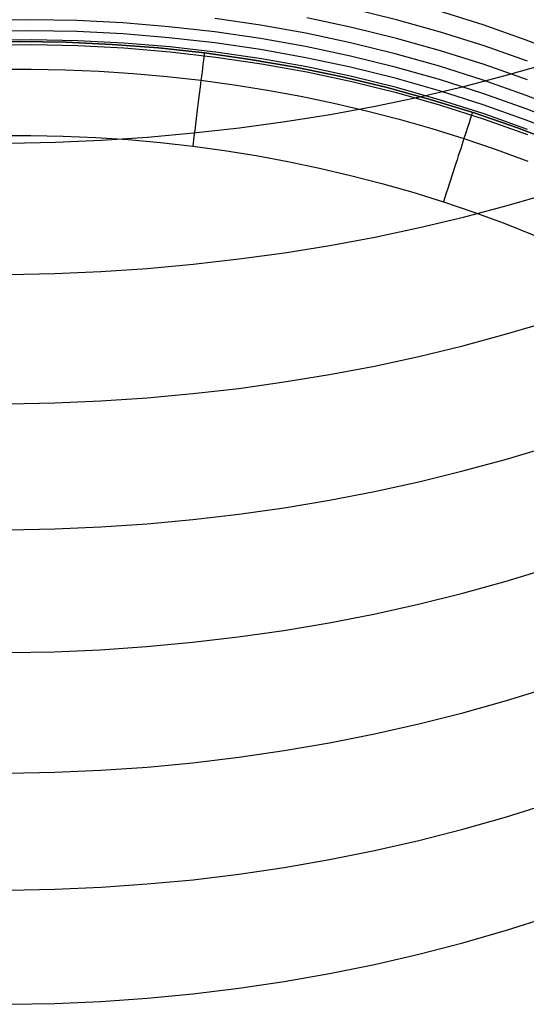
# Model space of a CAD drawing. Extents: x -383 to 1849, y -1185 to -529.
# Tile 447 of 656: x 412 to 417.39, y -1100.33 to -1089.85. Entities that reach past the tile are written whole.
import ezdxf

# ---------------------------------------------------------------- set-up
doc = ezdxf.new("R2010")
doc.units = 0
doc.layers.add('PREDEFINITO', color=7, linetype='CONTINUOUS')

msp = doc.modelspace()

# ---------------------------------------------------------------- linework, layer by layer
at = {"layer": 'PREDEFINITO'}
for p, q in [((416.009, -1089.851, 586.065), (415.534, -1089.735, 586.045)), ((416.931, -1089.905, 587.52), (416.467, -1089.759, 587.494)), ((412.117, -1089.85, 581.494), (411.626, -1089.856, 581.486)), ((412.609, -1089.859, 581.502), (412.117, -1089.85, 581.494)), ((413.099, -1089.884, 581.512), (412.609, -1089.859, 581.502)), ((413.588, -1089.924, 581.522), (413.099, -1089.884, 581.512)), ((414.562, -1089.909, 583.035), (414.077, -1089.838, 583.023)), ((415.533, -1089.932, 584.56), (415.054, -1089.831, 584.544)), ((416.479, -1089.982, 586.086), (416.009, -1089.851, 586.065)), ((412.118, -1089.967, 580.015), (411.627, -1089.972, 580.006)), ((412.61, -1089.976, 580.023), (412.118, -1089.967, 580.015)), ((413.1, -1090.001, 580.032), (412.61, -1089.976, 580.023)), ((414.076, -1089.979, 581.533), (413.588, -1089.924, 581.522)), ((414.561, -1090.05, 581.544), (414.076, -1089.979, 581.533)), ((415.044, -1089.994, 583.049), (414.562, -1089.909, 583.035)), ((415.522, -1090.096, 583.064), (415.044, -1089.994, 583.049)), ((416.008, -1090.048, 584.578), (415.533, -1089.932, 584.56)), ((416.944, -1090.129, 586.109), (416.479, -1089.982, 586.086)), ((417.391, -1090.067, 587.548), (416.931, -1089.905, 587.52)), ((411.508, -1090.089, 575.188), (412, -1090.082, 575.188)), ((411.508, -1090.089, 0.688), (412, -1090.082, 0.688)), ((412, -1090.082, 287.438), (411.508, -1090.089, 287.438)), ((412.127, -1090.064, 578.458), (411.635, -1090.069, 578.45)), ((412, -1090.082, 575.188), (412.493, -1090.089, 575.188)), ((412, -1090.082, 0.688), (412.493, -1090.089, 0.688)), ((412.493, -1090.089, 287.438), (412, -1090.082, 287.438)), ((412.619, -1090.073, 578.467), (412.127, -1090.064, 578.458)), ((412.493, -1090.089, 575.188), (412.985, -1090.112, 575.188)), ((412.493, -1090.089, 0.688), (412.985, -1090.112, 0.688)), ((412.985, -1090.112, 287.438), (412.493, -1090.089, 287.438)), ((413.109, -1090.098, 578.475), (412.619, -1090.073, 578.467)), ((413.589, -1090.041, 580.041), (413.1, -1090.001, 580.032)), ((413.599, -1090.139, 578.483), (413.109, -1090.098, 578.475)), ((414.077, -1090.096, 580.051), (413.589, -1090.041, 580.041)), ((414.562, -1090.167, 580.061), (414.077, -1090.096, 580.051)), ((415.043, -1090.136, 581.557), (414.561, -1090.05, 581.544)), ((415.997, -1090.212, 583.079), (415.522, -1090.096, 583.064)), ((416.478, -1090.18, 584.596), (416.008, -1090.048, 584.578)), ((417.843, -1090.245, 587.577), (417.391, -1090.067, 587.548)), ((411.636, -1090.118, 576.236), (412.128, -1090.113, 576.245)), ((412.128, -1090.113, 576.245), (412.619, -1090.124, 576.252)), ((412.619, -1090.124, 576.252), (413.11, -1090.149, 576.259)), ((412.985, -1090.112, 575.188), (413.476, -1090.15, 575.188)), ((412.985, -1090.112, 0.688), (413.476, -1090.15, 0.688)), ((413.476, -1090.15, 287.438), (412.985, -1090.112, 287.438)), ((413.11, -1090.149, 576.259), (413.6, -1090.19, 576.264)), ((413.476, -1090.15, 575.188), (413.965, -1090.203, 575.188)), ((413.476, -1090.15, 0.688), (413.965, -1090.203, 0.688)), ((413.965, -1090.203, 287.438), (413.476, -1090.15, 287.438)), ((414.087, -1090.195, 578.491), (413.599, -1090.139, 578.483)), ((413.6, -1090.19, 576.264), (414.088, -1090.247, 576.269)), ((413.965, -1090.203, 575.188), (414.452, -1090.272, 575.188)), ((413.965, -1090.203, 0.688), (414.452, -1090.272, 0.688)), ((414.452, -1090.272, 287.438), (413.965, -1090.203, 287.438)), ((414.572, -1090.266, 578.499), (414.087, -1090.195, 578.491)), ((415.044, -1090.254, 580.072), (414.562, -1090.167, 580.061)), ((415.521, -1090.237, 581.569), (415.043, -1090.136, 581.557)), ((416.943, -1090.327, 584.616), (416.478, -1090.18, 584.596)), ((417.403, -1090.292, 586.133), (416.944, -1090.129, 586.109)), ((414.088, -1090.247, 576.269), (414.573, -1090.318, 576.272)), ((414.452, -1090.272, 575.188), (414.936, -1090.355, 575.188)), ((414.452, -1090.272, 0.688), (414.936, -1090.355, 0.688)), ((414.936, -1090.355, 287.438), (414.452, -1090.272, 287.438)), ((415.055, -1090.352, 578.508), (414.572, -1090.266, 578.499)), ((415.522, -1090.355, 580.083), (415.044, -1090.254, 580.072)), ((415.996, -1090.354, 581.583), (415.521, -1090.237, 581.569)), ((416.467, -1090.344, 583.096), (415.997, -1090.212, 583.079)), ((417.191, -1090.438, 646.321), (417.649, -1090.305, 646.212)), ((411.761, -1090.376, -0.019), (412.123, -1090.375, -0.019)), ((412.123, -1090.375, -0.019), (412.485, -1090.382, -0.019)), ((412.485, -1090.382, -0.019), (412.847, -1090.398, -0.019)), ((412.847, -1090.398, -0.019), (413.209, -1090.421, -0.019)), ((414.573, -1090.318, 576.272), (415.056, -1090.405, 576.274)), ((414.936, -1090.355, 575.188), (415.417, -1090.454, 575.188)), ((414.936, -1090.355, 0.688), (415.417, -1090.454, 0.688)), ((415.417, -1090.454, 287.438), (414.936, -1090.355, 287.438)), ((415.533, -1090.454, 578.516), (415.055, -1090.352, 578.508)), ((415.056, -1090.405, 576.274), (415.534, -1090.508, 576.274)), ((415.997, -1090.473, 580.094), (415.522, -1090.355, 580.083)), ((416.466, -1090.487, 581.597), (415.996, -1090.354, 581.583)), ((416.932, -1090.492, 583.113), (416.467, -1090.344, 583.096)), ((417.403, -1090.49, 584.638), (416.943, -1090.327, 584.616)), ((413.209, -1090.421, -0.019), (413.569, -1090.453, -0.019)), ((413.569, -1090.453, -0.019), (413.929, -1090.494, -0.019)), ((413.929, -1090.494, -0.019), (414.284, -1090.542, -0.019)), ((415.417, -1090.454, 575.188), (415.895, -1090.568, 575.188)), ((415.417, -1090.454, 0.688), (415.895, -1090.568, 0.688)), ((415.895, -1090.568, 287.438), (415.417, -1090.454, 287.438)), ((416.008, -1090.572, 578.524), (415.533, -1090.454, 578.516)), ((415.534, -1090.508, 576.274), (416.009, -1090.625, 576.274)), ((416.467, -1090.605, 580.105), (415.997, -1090.473, 580.094)), ((416.93, -1090.635, 581.612), (416.466, -1090.487, 581.597)), ((416.727, -1090.559, 646.421), (417.191, -1090.438, 646.321)), ((417.391, -1090.655, 583.131), (416.932, -1090.492, 583.113)), ((414.284, -1090.542, -0.019), (414.638, -1090.599, -0.019)), ((414.638, -1090.599, -0.019), (414.991, -1090.664, -0.019)), ((415.895, -1090.568, 575.188), (416.367, -1090.698, 575.188)), ((415.895, -1090.568, 0.688), (416.367, -1090.698, 0.688)), ((416.367, -1090.698, 287.438), (415.895, -1090.568, 287.438)), ((416.478, -1090.705, 578.532), (416.008, -1090.572, 578.524)), ((416.009, -1090.625, 576.274), (416.479, -1090.759, 576.273)), ((416.257, -1090.669, 646.51), (416.727, -1090.559, 646.421)), ((416.932, -1090.754, 580.117), (416.467, -1090.605, 580.105)), ((414.991, -1090.664, -0.019), (415.342, -1090.737, -0.019)), ((415.783, -1090.769, 646.589), (416.257, -1090.669, 646.51)), ((416.367, -1090.698, 575.188), (416.835, -1090.842, 575.188)), ((416.367, -1090.698, 0.688), (416.835, -1090.842, 0.688)), ((416.835, -1090.842, 287.438), (416.367, -1090.698, 287.438)), ((416.943, -1090.853, 578.539), (416.478, -1090.705, 578.532)), ((417.39, -1090.799, 581.627), (416.93, -1090.635, 581.612)), ((417.844, -1090.834, 583.151), (417.391, -1090.655, 583.131)), ((415.305, -1090.857, 646.659), (415.783, -1090.769, 646.589)), ((415.342, -1090.737, -0.019), (415.691, -1090.819, -0.019)), ((415.691, -1090.819, -0.019), (416.038, -1090.909, -0.019)), ((416.479, -1090.759, 576.273), (416.944, -1090.908, 576.27)), ((417.391, -1090.918, 580.129), (416.932, -1090.754, 580.117)), ((417.842, -1090.978, 581.643), (417.39, -1090.799, 581.627)), ((414.339, -1091, 646.766), (414.824, -1090.934, 646.718)), ((414.824, -1090.934, 646.718), (415.305, -1090.857, 646.659)), ((416.038, -1090.909, -0.019), (416.384, -1091.008, -0.019)), ((416.835, -1090.842, 575.188), (417.297, -1091.002, 575.188)), ((416.835, -1090.842, 0.688), (417.297, -1091.002, 0.688)), ((417.297, -1091.002, 287.438), (416.835, -1090.842, 287.438)), ((417.403, -1091.017, 578.547), (416.943, -1090.853, 578.539)), ((416.944, -1090.908, 576.27), (417.404, -1091.072, 576.266)), ((417.844, -1091.097, 580.142), (417.391, -1090.918, 580.129)), ((413.851, -1091.055, 646.805), (414.339, -1091, 646.766)), ((416.384, -1091.008, -0.019), (416.727, -1091.115, -0.019)), ((417.297, -1091.002, 575.188), (417.753, -1091.177, 575.188)), ((417.297, -1091.002, 0.688), (417.753, -1091.177, 0.688)), ((417.753, -1091.177, 287.438), (417.297, -1091.002, 287.438)), ((411.772, -1091.083, -0.312), (412.118, -1091.082, -0.312)), ((412.118, -1091.082, -0.312), (412.463, -1091.089, -0.312)), ((412.38, -1091.152, 646.86), (412.871, -1091.131, 646.852)), ((412.463, -1091.089, -0.312), (412.809, -1091.103, -0.312)), ((412.809, -1091.103, -0.312), (413.154, -1091.126, -0.312)), ((412.871, -1091.131, 646.852), (413.362, -1091.098, 646.834)), ((413.154, -1091.126, -0.312), (413.498, -1091.157, -0.312)), ((413.362, -1091.098, 646.834), (413.851, -1091.055, 646.805)), ((416.727, -1091.115, -0.019), (417.069, -1091.231, -0.019)), ((411.888, -1091.162, 646.858), (412.38, -1091.152, 646.86)), ((413.498, -1091.157, -0.312), (413.842, -1091.196, -0.312)), ((413.842, -1091.196, -0.312), (414.18, -1091.242, -0.312)), ((414.18, -1091.242, -0.312), (414.518, -1091.296, -0.312)), ((417.069, -1091.231, -0.019), (417.407, -1091.356, -0.019)), ((414.518, -1091.296, -0.312), (414.854, -1091.358, -0.312)), ((414.854, -1091.358, -0.312), (415.189, -1091.428, -0.312)), ((415.189, -1091.428, -0.312), (415.522, -1091.506, -0.312)), ((415.522, -1091.506, -0.312), (415.853, -1091.592, -0.312)), ((415.853, -1091.592, -0.312), (416.182, -1091.686, -0.312)), ((416.182, -1091.686, -0.312), (416.509, -1091.788, -0.312)), ((417.188, -1091.827, 644.846), (417.647, -1091.692, 644.739)), ((416.509, -1091.788, -0.312), (416.833, -1091.898, -0.312)), ((416.724, -1091.95, 644.943), (417.188, -1091.827, 644.846)), ((416.254, -1092.061, 645.03), (416.724, -1091.95, 644.943)), ((416.833, -1091.898, -0.312), (417.154, -1092.016, -0.312)), ((415.78, -1092.162, 645.107), (416.254, -1092.061, 645.03)), ((417.154, -1092.016, -0.312), (417.472, -1092.143, -0.312)), ((415.302, -1092.251, 645.174), (415.78, -1092.162, 645.107)), ((414.819, -1092.33, 645.231), (415.302, -1092.251, 645.174)), ((413.846, -1092.452, 645.316), (414.334, -1092.396, 645.279)), ((414.334, -1092.396, 645.279), (414.819, -1092.33, 645.231)), ((412.865, -1092.529, 645.361), (413.357, -1092.496, 645.343)), ((413.357, -1092.496, 645.343), (413.846, -1092.452, 645.316)), ((411.881, -1092.56, 645.366), (412.373, -1092.55, 645.369)), ((412.373, -1092.55, 645.369), (412.865, -1092.529, 645.361)), ((417.181, -1093.194, 643.352), (417.639, -1093.058, 643.248)), ((416.717, -1093.319, 643.447), (417.181, -1093.194, 643.352)), ((416.248, -1093.433, 643.531), (416.717, -1093.319, 643.447)), ((415.775, -1093.535, 643.606), (416.248, -1093.433, 643.531)), ((415.297, -1093.626, 643.672), (415.775, -1093.535, 643.606)), ((414.816, -1093.705, 643.728), (415.297, -1093.626, 643.672)), ((414.331, -1093.773, 643.774), (414.816, -1093.705, 643.728)), ((412.865, -1093.906, 643.853), (413.356, -1093.873, 643.836)), ((413.356, -1093.873, 643.836), (413.844, -1093.829, 643.81)), ((413.844, -1093.829, 643.81), (414.331, -1093.773, 643.774)), ((411.883, -1093.937, 643.858), (412.374, -1093.928, 643.86)), ((412.374, -1093.928, 643.86), (412.865, -1093.906, 643.853)), ((417.18, -1094.526, 641.826), (417.638, -1094.387, 641.725)), ((416.717, -1094.652, 641.918), (417.18, -1094.526, 641.826)), ((416.248, -1094.768, 642.001), (416.717, -1094.652, 641.918)), ((415.774, -1094.872, 642.074), (416.248, -1094.768, 642.001)), ((415.297, -1094.964, 642.138), (415.774, -1094.872, 642.074)), ((414.815, -1095.044, 642.192), (415.297, -1094.964, 642.138)), ((413.844, -1095.169, 642.272), (414.331, -1095.113, 642.237)), ((414.331, -1095.113, 642.237), (414.815, -1095.044, 642.192)), ((412.865, -1095.248, 642.314), (413.355, -1095.215, 642.298)), ((413.355, -1095.215, 642.298), (413.844, -1095.169, 642.272)), ((411.882, -1095.279, 642.318), (412.374, -1095.269, 642.32)), ((412.374, -1095.269, 642.32), (412.865, -1095.248, 642.314)), ((417.178, -1095.824, 640.272), (417.636, -1095.684, 640.173)), ((416.714, -1095.953, 640.361), (417.178, -1095.824, 640.272)), ((416.244, -1096.069, 640.441), (416.714, -1095.953, 640.361)), ((415.77, -1096.174, 640.512), (416.244, -1096.069, 640.441)), ((415.292, -1096.267, 640.574), (415.77, -1096.174, 640.512)), ((414.81, -1096.349, 640.626), (415.292, -1096.267, 640.574)), ((414.326, -1096.418, 640.669), (414.81, -1096.349, 640.626)), ((413.349, -1096.521, 640.728), (413.838, -1096.475, 640.703)), ((413.838, -1096.475, 640.703), (414.326, -1096.418, 640.669)), ((411.875, -1096.585, 640.746), (412.367, -1096.575, 640.749)), ((412.367, -1096.575, 640.749), (412.858, -1096.554, 640.743)), ((412.858, -1096.554, 640.743), (413.349, -1096.521, 640.728)), ((417.18, -1097.095, 638.695), (417.638, -1096.952, 638.599)), ((416.717, -1097.225, 638.782), (417.18, -1097.095, 638.695)), ((416.248, -1097.344, 638.86), (416.717, -1097.225, 638.782)), ((415.774, -1097.45, 638.929), (416.248, -1097.344, 638.86)), ((415.297, -1097.545, 638.989), (415.774, -1097.45, 638.929)), ((414.331, -1097.698, 639.082), (414.815, -1097.627, 639.04)), ((414.815, -1097.627, 639.04), (415.297, -1097.545, 638.989)), ((413.844, -1097.756, 639.115), (414.331, -1097.698, 639.082)), ((412.374, -1097.858, 639.159), (412.865, -1097.836, 639.153)), ((412.865, -1097.836, 639.153), (413.355, -1097.802, 639.139)), ((413.355, -1097.802, 639.139), (413.844, -1097.756, 639.115)), ((411.882, -1097.867, 639.156), (412.374, -1097.858, 639.159)), ((417.181, -1098.332, 637.092), (417.638, -1098.187, 636.999)), ((416.717, -1098.464, 637.176), (417.181, -1098.332, 637.092)), ((416.248, -1098.584, 637.252), (416.717, -1098.464, 637.176)), ((415.775, -1098.692, 637.319), (416.248, -1098.584, 637.252)), ((415.297, -1098.787, 637.377), (415.775, -1098.692, 637.319)), ((414.816, -1098.871, 637.426), (415.297, -1098.787, 637.377)), ((414.332, -1098.942, 637.467), (414.816, -1098.871, 637.426)), ((413.356, -1099.047, 637.521), (413.845, -1099.001, 637.498)), ((413.845, -1099.001, 637.498), (414.332, -1098.942, 637.467)), ((411.883, -1099.113, 637.537), (412.375, -1099.103, 637.541)), ((412.375, -1099.103, 637.541), (412.866, -1099.081, 637.536)), ((412.866, -1099.081, 637.536), (413.356, -1099.047, 637.521)), ((417.18, -1099.538, 635.464), (417.638, -1099.392, 635.374)), ((416.716, -1099.672, 635.546), (417.18, -1099.538, 635.464)), ((416.248, -1099.793, 635.619), (416.716, -1099.672, 635.546)), ((415.774, -1099.903, 635.684), (416.248, -1099.793, 635.619)), ((415.296, -1099.999, 635.74), (415.774, -1099.903, 635.684)), ((414.815, -1100.084, 635.787), (415.296, -1099.999, 635.74)), ((413.844, -1100.215, 635.857), (414.331, -1100.155, 635.827)), ((414.331, -1100.155, 635.827), (414.815, -1100.084, 635.787)), ((412.865, -1100.296, 635.893), (413.355, -1100.262, 635.879)), ((413.355, -1100.262, 635.879), (413.844, -1100.215, 635.857)), ((411.882, -1100.327, 635.894), (412.374, -1100.318, 635.898)), ((412.374, -1100.318, 635.898), (412.865, -1100.296, 635.893))]:
    msp.add_line(p, q, dxfattribs=at)
at = {"layer": 'PREDEFINITO', "extrusion": (-0.99231, 0.123778, 2.58514e-12)}
msp.add_arc((1031.58, 0.688, -545.725), 1, 180.0011, 270.0011, dxfattribs=at)
at = {"layer": 'PREDEFINITO', "extrusion": (-0.951, 0.30919, 4.23401e-11)}
msp.add_arc((909.51, 0.688, -733.67), 1, 180.0073, 270.0073, dxfattribs=at)

doc.saveas('drawing.dxf')
